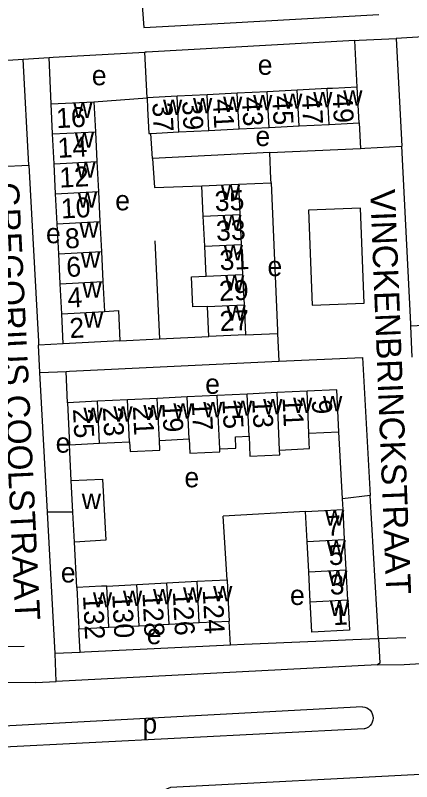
# Model space of a CAD drawing. Extents: x 159294 to 161936, y 384538 to 386517.
# Drawn here: x 160926.2 to 161005.7, y 385320 to 385473.9 of the extents above; entities that cross this region are included whole.
import ezdxf

# ---------------------------------------------------------------- set-up
doc = ezdxf.new("R2010")
doc.units = 0
for name, color, linetype in [('BLT_Basislijn', 7, 'Continuous'), ('BLT_Bebouwing', 7, 'Continuous'), ('BLT_Centroide', 7, 'Continuous'), ('BLT_Huisnummer', 7, 'Continuous'), ('BLT_Huisnummer_ tussenligend', 7, 'Continuous'), ('BLT_Onderverdeling_panden', 7, 'Continuous'), ('BLT_Straatnaam', 7, 'Continuous'), ('BLT_Vlakafsluiter', 7, 'Continuous')]:
    doc.layers.add(name, color=color, linetype=linetype)

msp = doc.modelspace()

# ---------------------------------------------------------------- linework, layer by layer
at = {"layer": 'BLT_Basislijn'}
for p, q in [((160968.09, 385472.3), (160999.14, 385474.05)), ((160951.93, 385471.42), (160968.09, 385472.3)), ((161008, 385469.53), (161002.61, 385469.24)), ((161002.61, 385469.24), (161003.74, 385447.59)), ((160994.8, 385459.45), (160994.29, 385468.8)), ((160952.61, 385457.31), (160952.17, 385466.44)), ((160921.11, 385464.61), (160927.72, 385465.05)), ((160927.72, 385465.05), (160932.99, 385465.39)), ((160928.87, 385443.8), (160927.72, 385465.05)), ((160933.35, 385456.09), (160932.99, 385465.39)), ((160941.92, 385456.52), (160952.61, 385457.31)), ((160995.16, 385452.27), (160995.43, 385447.12)), ((160953.68, 385445.14), (160953.35, 385450.16)), ((160977.23, 385446.31), (160953.68, 385445.14)), ((160977.23, 385446.31), (160995.43, 385447.12)), ((160970.95, 385439.95), (160977.5, 385440.24)), ((160954.16, 385428.59), (160955.11, 385408.88)), ((161011.08, 385411.73), (161005.54, 385411.45)), ((161005.82, 385405.23), (161005.54, 385411.45)), ((160955.11, 385408.88), (160965.01, 385409.36)), ((160972.35, 385409.7), (160978.79, 385409.96)), ((160978.79, 385409.96), (160979.03, 385404.44)), ((160935.8, 385407.92), (160930.83, 385407.67)), ((160931.11, 385402.17), (160930.83, 385407.67)), ((160947.16, 385408.5), (160955.11, 385408.88)), ((160931.11, 385402.17), (160936.37, 385402.37)), ((160932.63, 385374.08), (160931.11, 385402.17)), ((160936.63, 385396.09), (160936.37, 385402.37)), ((160991.82, 385376.79), (160991.12, 385390.25)), ((160937.4, 385380.44), (160937.04, 385387.64)), ((160997.37, 385377.47), (160991.82, 385376.79)), ((160999.08, 385348.68), (160997.37, 385377.47)), ((160991.94, 385374.64), (160991.82, 385376.79)), ((160937.73, 385374.14), (160932.63, 385374.08)), ((160934.16, 385345.72), (160932.63, 385374.08)), ((160984.4, 385374.24), (160967.88, 385373.29)), ((160968.66, 385360.54), (160967.88, 385373.29)), ((160938.5, 385358.97), (160938.04, 385368.09)), ((160969.36, 385347.39), (160969.09, 385352.25)), ((160939.21, 385345.96), (160938.93, 385350.68)), ((161004.53, 385348.87), (160999.08, 385348.68)), ((160927.93, 385347.12), (160924.17, 385347.07)), ((160939.21, 385345.96), (160934.16, 385345.72)), ((160934.33, 385340.13), (160934.16, 385345.72)), ((161004.18, 385343.53), (161008.74, 385343.78)), ((160930.27, 385339.9), (160934.33, 385340.13)), ((160995.87, 385335.01), (160908.8, 385330.37)), ((160996.17, 385330.6), (160907.54, 385326.13))]:
    msp.add_line(p, q, dxfattribs=at)
for points in [[(160928.23, 385477.54), (160951.41, 385478.57), (160951.93, 385471.42)], [(160994.29, 385468.8), (160995.2, 385468.85), (161002.61, 385469.24)], [(160994.29, 385468.8), (160952.47, 385466.46), (160952.17, 385466.44)], [(160932.99, 385465.39), (160933.74, 385465.44), (160952.17, 385466.44)], [(160995.43, 385447.12), (160996.34, 385447.16), (161003.74, 385447.59)], [(161005.54, 385411.45), (161005.52, 385411.92), (161003.74, 385447.59)], [(160977.5, 385440.24), (160977.47, 385440.99), (160977.23, 385446.31)], [(160953.68, 385445.14), (160954.08, 385439.32), (160963.61, 385439.61)], [(160922.29, 385443.49), (160923.17, 385443.53), (160928.87, 385443.8)], [(160928.87, 385443.8), (160930.8, 385408.35), (160930.83, 385407.67)], [(160977.5, 385440.24), (160978.77, 385410.59), (160978.79, 385409.96)], [(160985, 385434.73), (160985.77, 385415.66), (160996.21, 385416.08), (160995.43, 385435.15), (160985, 385434.73)], [(160979.03, 385404.44), (160995.87, 385405.13), (160997.37, 385377.47)], [(160936.37, 385402.37), (160937.06, 385402.4), (160979.03, 385404.44)], [(160999.08, 385348.68), (160993.9, 385348.47), (160986.49, 385348.17), (160972.11, 385347.52), (160969.36, 385347.39)], [(160999.08, 385348.68), (160999.35, 385343.78), (160998.87, 385343.43)], [(160969.36, 385347.39), (160940.02, 385345.99), (160939.21, 385345.96)], [(160998.87, 385343.43), (160934.33, 385340.13)], [(160995.87, 385335.01), (160996.28, 385334.95), (160996.68, 385334.81), (160997.04, 385334.59), (160997.36, 385334.32), (160997.62, 385333.98), (160997.81, 385333.61), (160997.93, 385333.2), (160997.97, 385332.78), (160997.93, 385332.36), (160997.81, 385331.96), (160997.62, 385331.58), (160997.36, 385331.25), (160997.04, 385330.97), (160996.67, 385330.76), (160996.27, 385330.62), (160996.17, 385330.6)], [(161008.73, 385321.48), (160957.31, 385318.85), (160955.37, 385318.05)]]:
    msp.add_lwpolyline(points, dxfattribs=at)
at = {"layer": 'BLT_Bebouwing'}
for p, q in [((160976.72, 385458.53), (160970.69, 385458.23)), ((160982.75, 385458.84), (160976.72, 385458.53)), ((160988.77, 385459.15), (160982.75, 385458.84)), ((160995.16, 385452.27), (160994.8, 385459.45)), ((160958.64, 385457.62), (160952.61, 385457.31)), ((160964.67, 385457.92), (160958.64, 385457.62)), ((160970.69, 385458.23), (160964.67, 385457.92)), ((160933.35, 385456.09), (160941.92, 385456.52)), ((160933.65, 385450.07), (160933.35, 385456.09)), ((160941.92, 385456.52), (160942.23, 385450.5)), ((160989.14, 385451.97), (160995.16, 385452.27)), ((160959, 385450.44), (160965.03, 385450.75)), ((160965.03, 385450.75), (160971.06, 385451.05)), ((160971.06, 385451.05), (160977.08, 385451.36)), ((160977.08, 385451.36), (160983.11, 385451.66)), ((160983.11, 385451.66), (160989.14, 385451.97)), ((160933.96, 385444.05), (160933.65, 385450.07)), ((160942.23, 385450.5), (160942.53, 385444.48)), ((160953.35, 385450.16), (160959, 385450.44)), ((160934.26, 385438.02), (160933.96, 385444.05)), ((160942.53, 385444.48), (160942.84, 385438.46)), ((160963.61, 385439.61), (160970.95, 385439.95)), ((160970.95, 385439.95), (160971.23, 385433.9)), ((160942.84, 385438.46), (160943.14, 385432.44)), ((160963.89, 385433.56), (160963.61, 385439.61)), ((160934.57, 385432), (160934.26, 385438.02)), ((160971.23, 385433.9), (160971.51, 385427.85)), ((160943.14, 385432.44), (160943.45, 385426.42)), ((160964.17, 385427.51), (160963.89, 385433.56)), ((160934.88, 385425.98), (160934.57, 385432)), ((160971.51, 385427.85), (160971.79, 385421.8)), ((160943.45, 385426.42), (160943.76, 385420.4)), ((160964.45, 385421.46), (160964.17, 385427.51)), ((160935.18, 385419.96), (160934.88, 385425.98)), ((160971.79, 385421.8), (160972.07, 385415.75)), ((160935.49, 385413.94), (160935.18, 385419.96)), ((160943.76, 385420.4), (160944.06, 385414.38)), ((160965.01, 385409.36), (160964.73, 385415.41)), ((160972.07, 385415.75), (160972.35, 385409.7)), ((160935.8, 385407.92), (160935.49, 385413.94)), ((160972.35, 385409.7), (160965.01, 385409.36)), ((160947.16, 385408.5), (160935.8, 385407.92)), ((160984.71, 385398.41), (160978.7, 385398.12)), ((160954.66, 385396.96), (160948.65, 385396.67)), ((160960.67, 385397.25), (160954.66, 385396.96)), ((160966.68, 385397.54), (160960.67, 385397.25)), ((160972.69, 385397.83), (160966.68, 385397.54)), ((160978.7, 385398.12), (160972.69, 385397.83)), ((160942.64, 385396.38), (160936.63, 385396.09)), ((160936.63, 385396.09), (160937.04, 385387.64)), ((160948.65, 385396.67), (160942.64, 385396.38)), ((160985.06, 385389.96), (160991.12, 385390.25)), ((160937.04, 385387.64), (160943.05, 385387.93)), ((160943.05, 385387.93), (160949.06, 385388.22)), ((160955.07, 385388.51), (160961.08, 385388.8)), ((160937.73, 385374.14), (160937.4, 385380.44)), ((160938.04, 385368.09), (160937.73, 385374.14)), ((160984.72, 385368.19), (160984.4, 385374.24)), ((160992.25, 385368.59), (160991.94, 385374.64)), ((160985.04, 385362.14), (160984.72, 385368.19)), ((160992.57, 385362.54), (160992.25, 385368.59)), ((160985.35, 385356.09), (160985.04, 385362.14)), ((160992.89, 385356.49), (160992.57, 385362.54)), ((160950.56, 385359.6), (160956.6, 385359.91)), ((160956.6, 385359.91), (160962.63, 385360.23)), ((160962.63, 385360.23), (160968.66, 385360.54)), ((160938.5, 385358.97), (160938.93, 385350.68)), ((160944.53, 385359.28), (160950.56, 385359.6)), ((160963.06, 385351.93), (160969.09, 385352.25)), ((160938.93, 385350.68), (160944.96, 385350.99)), ((160944.96, 385350.99), (160950.99, 385351.3)), ((160950.99, 385351.3), (160957.03, 385351.62)), ((160957.03, 385351.62), (160963.06, 385351.93))]:
    msp.add_line(p, q, dxfattribs=at)
for points in [[(160994.8, 385459.45), (160989.81, 385459.2), (160988.77, 385459.15)], [(160952.61, 385457.31), (160952.72, 385455.13), (160952.98, 385450.14), (160953.35, 385450.16)], [(160964.73, 385415.41), (160961.79, 385415.35), (160961.51, 385421.35), (160964.45, 385421.46)], [(160944.06, 385414.38), (160946.85, 385414.6), (160947.16, 385408.5)], [(160991.12, 385390.25), (160990.71, 385398.7), (160984.71, 385398.41)], [(160967.19, 385386.79), (160970.45, 385386.95), (160970.34, 385389.25), (160973.1, 385389.38)], [(160973.1, 385389.38), (160973.26, 385385.35), (160979.26, 385385.64), (160979.21, 385386.58)], [(160979.21, 385386.58), (160985.2, 385386.89), (160985.15, 385387.99), (160985.06, 385389.96)], [(160949.06, 385388.22), (160949.19, 385386.26), (160955.18, 385386.55), (160955.07, 385388.51)], [(160961.08, 385388.8), (160961.22, 385385.92), (160967.21, 385386.21), (160967.19, 385386.79)], [(160937.4, 385380.44), (160943.67, 385380.72), (160944.34, 385368.48), (160938.04, 385368.09)], [(160984.4, 385374.24), (160986.94, 385374.38), (160991.94, 385374.64)], [(160968.66, 385360.54), (160968.83, 385357.24), (160969.09, 385352.25)], [(160944.53, 385359.28), (160943.49, 385359.23), (160938.5, 385358.97)], [(160992.89, 385356.49), (160993.2, 385350.44), (160985.67, 385350.04), (160985.41, 385355.04), (160985.35, 385356.09)]]:
    msp.add_lwpolyline(points, dxfattribs=at)
at = {"layer": 'BLT_Onderverdeling_panden'}
for p, q in [((160977.08, 385451.36), (160976.72, 385458.53)), ((160983.11, 385451.66), (160982.75, 385458.84)), ((160989.14, 385451.97), (160988.77, 385459.15)), ((160959, 385450.44), (160958.64, 385457.62)), ((160965.03, 385450.75), (160964.67, 385457.92)), ((160971.06, 385451.05), (160970.69, 385458.23)), ((160933.65, 385450.07), (160942.23, 385450.5)), ((160933.96, 385444.05), (160942.53, 385444.48)), ((160934.26, 385438.02), (160942.84, 385438.46)), ((160963.89, 385433.56), (160971.23, 385433.9)), ((160934.57, 385432), (160943.14, 385432.44)), ((160964.17, 385427.51), (160971.51, 385427.85)), ((160934.88, 385425.98), (160943.45, 385426.42)), ((160964.45, 385421.46), (160971.79, 385421.8)), ((160935.18, 385419.96), (160943.76, 385420.4)), ((160964.73, 385415.41), (160972.07, 385415.75)), ((160935.49, 385413.94), (160944.06, 385414.38)), ((160985.06, 385389.96), (160984.71, 385398.41)), ((160955.07, 385388.51), (160954.66, 385396.96)), ((160961.08, 385388.8), (160960.67, 385397.25)), ((160967.19, 385386.79), (160966.68, 385397.54)), ((160973.1, 385389.38), (160972.69, 385397.83)), ((160979.21, 385386.58), (160978.7, 385398.12)), ((160943.05, 385387.93), (160942.64, 385396.38)), ((160949.06, 385388.22), (160948.65, 385396.67)), ((160984.72, 385368.19), (160992.25, 385368.59)), ((160985.04, 385362.14), (160992.57, 385362.54)), ((160957.03, 385351.62), (160956.6, 385359.91)), ((160963.06, 385351.93), (160962.63, 385360.23)), ((160944.96, 385350.99), (160944.53, 385359.28)), ((160950.99, 385351.3), (160950.56, 385359.6)), ((160985.35, 385356.09), (160992.89, 385356.49))]:
    msp.add_line(p, q, dxfattribs=at)
at = {"layer": 'BLT_Vlakafsluiter'}
for p, q in [((160998.87, 385343.43), (161004.18, 385343.53)), ((160930.27, 385339.9), (160924.4, 385339.84))]:
    msp.add_line(p, q, dxfattribs=at)

# ---------------------------------------------------------------- texts
at = {"layer": 'BLT_Centroide'}
for s, p in [('e', (160974.81, 385461.92)), ('e', (160941.52, 385459.82)), ('w', (160985.94, 385455.41)), ('w', (160991.97, 385455.72)), ('w', (160955.81, 385453.88)), ('w', (160961.83, 385454.19)), ('w', (160967.86, 385454.48)), ('w', (160973.89, 385454.8)), ('w', (160979.92, 385455.09)), ('w', (160937.78, 385453.28)), ('e', (160974.35, 385447.61)), ('w', (160938.09, 385447.28)), ('w', (160938.4, 385441.25)), ('w', (160967.41, 385436.75)), ('w', (160938.7, 385435.22)), ('e', (160946.21, 385434.71)), ('w', (160967.7, 385430.72)), ('w', (160939.02, 385429.22)), ('e', (160932.32, 385428.1)), ('w', (160967.98, 385424.66)), ('w', (160939.31, 385423.19)), ('e', (160976.77, 385421.5)), ('w', (160968.26, 385418.59)), ('w', (160939.62, 385417.16)), ('w', (160968.54, 385412.56)), ('w', (160939.93, 385411.16)), ('e', (160964.27, 385397.87)), ('w', (160975.91, 385393.73)), ('w', (160981.91, 385394.05)), ('w', (160987.92, 385394.33)), ('w', (160945.84, 385392.3)), ('w', (160951.86, 385392.58)), ('w', (160957.88, 385392.89)), ('w', (160963.88, 385393.17)), ('w', (160969.89, 385393.45)), ('w', (160939.84, 385392.02)), ('e', (160934.26, 385386.05)), ('e', (160960.1, 385379.1)), ('w', (160939.5, 385374.73)), ('w', (160988.33, 385371.41)), ('w', (160988.65, 385365.38)), ('e', (160935.3, 385359.99)), ('w', (160988.96, 385359.31)), ('w', (160947.77, 385355.28)), ('w', (160953.8, 385355.61)), ('w', (160959.83, 385355.92)), ('w', (160965.86, 385356.23)), ('e', (160981.29, 385355.47)), ('w', (160941.73, 385354.97)), ('w', (160989.28, 385353.25)), ('e', (160952.53, 385347.6)), ('p', (160951.67, 385329.66))]:
    msp.add_text(s, height=4, dxfattribs=at).set_placement(p)
at = {"layer": 'BLT_Huisnummer'}
for s, rotation, p in [('41', 272.9038, (160965.81, 385456.98)), ('45', 272.8967, (160977.73, 385457.66)), ('49', 272.905, (160989.82, 385458.08)), ('16', 2.9114, (160934.45, 385451.2)), ('37', 272.9002, (160953.66, 385456.31)), ('35', 2.6599, (160966.26, 385434.52)), ('10', 2.9114, (160935.41, 385433.06)), ('31', 2.6525, (160967.25, 385422.66)), ('6', 2.9114, (160936.49, 385421.31)), ('27', 2.6518, (160967.25, 385410.44)), ('2', 2.9114, (160937.12, 385409.04)), ('17', 272.7653, (160961.57, 385396.33)), ('13', 272.7653, (160973.7, 385396.82)), ('9', 272.7653, (160985.66, 385396.64)), ('25', 272.7653, (160937.74, 385394.81)), ('21', 272.7653, (160949.76, 385395.37)), ('7', 2.9936, (160988.7, 385369.32)), ('132', 272.9827, (160939.74, 385357.32)), ('128', 272.9827, (160951.67, 385357.88)), ('124', 272.9827, (160963.77, 385358.47)), ('1', 2.9936, (160989.99, 385351.41))]:
    msp.add_text(s, height=4, rotation=rotation, dxfattribs=at).set_placement(p)
at = {"layer": 'BLT_Huisnummer_ tussenligend'}
for s, rotation, p in [('43', 272.9038, (160971.64, 385457.43)), ('47', 272.8967, (160983.65, 385457.81)), ('39', 272.9002, (160959.65, 385456.64)), ('14', 2.9114, (160934.74, 385445.24)), ('12', 2.9114, (160935.09, 385439.26)), ('33', 2.6525, (160966.53, 385428.56)), ('8', 2.9114, (160936.23, 385427.03)), ('29', 2.6518, (160967.13, 385416.5)), ('4', 2.9114, (160936.71, 385415.16)), ('19', 272.7653, (160955.64, 385395.99)), ('15', 272.7653, (160967.71, 385396.68)), ('11', 272.7653, (160979.79, 385397.08)), ('23', 272.7653, (160943.74, 385395.15)), ('5', 2.9936, (160989.13, 385363.44)), ('3', 2.9936, (160989.33, 385357.52)), ('130', 272.9827, (160945.61, 385357.62)), ('126', 272.9827, (160957.77, 385358.14))]:
    msp.add_text(s, height=4, rotation=rotation, dxfattribs=at).set_placement(p)
at = {"layer": 'BLT_Straatnaam'}
for s, rotation, p in [('GREGORIUS COOLSTRAAT', 272.8079, (160921.88, 385440.24)), ('VINCKENBRINCKSTRAAT', 272.2864, (160997.37, 385438.84))]:
    msp.add_text(s, height=4.9999, rotation=rotation, dxfattribs=at).set_placement(p)

doc.saveas('drawing.dxf')
